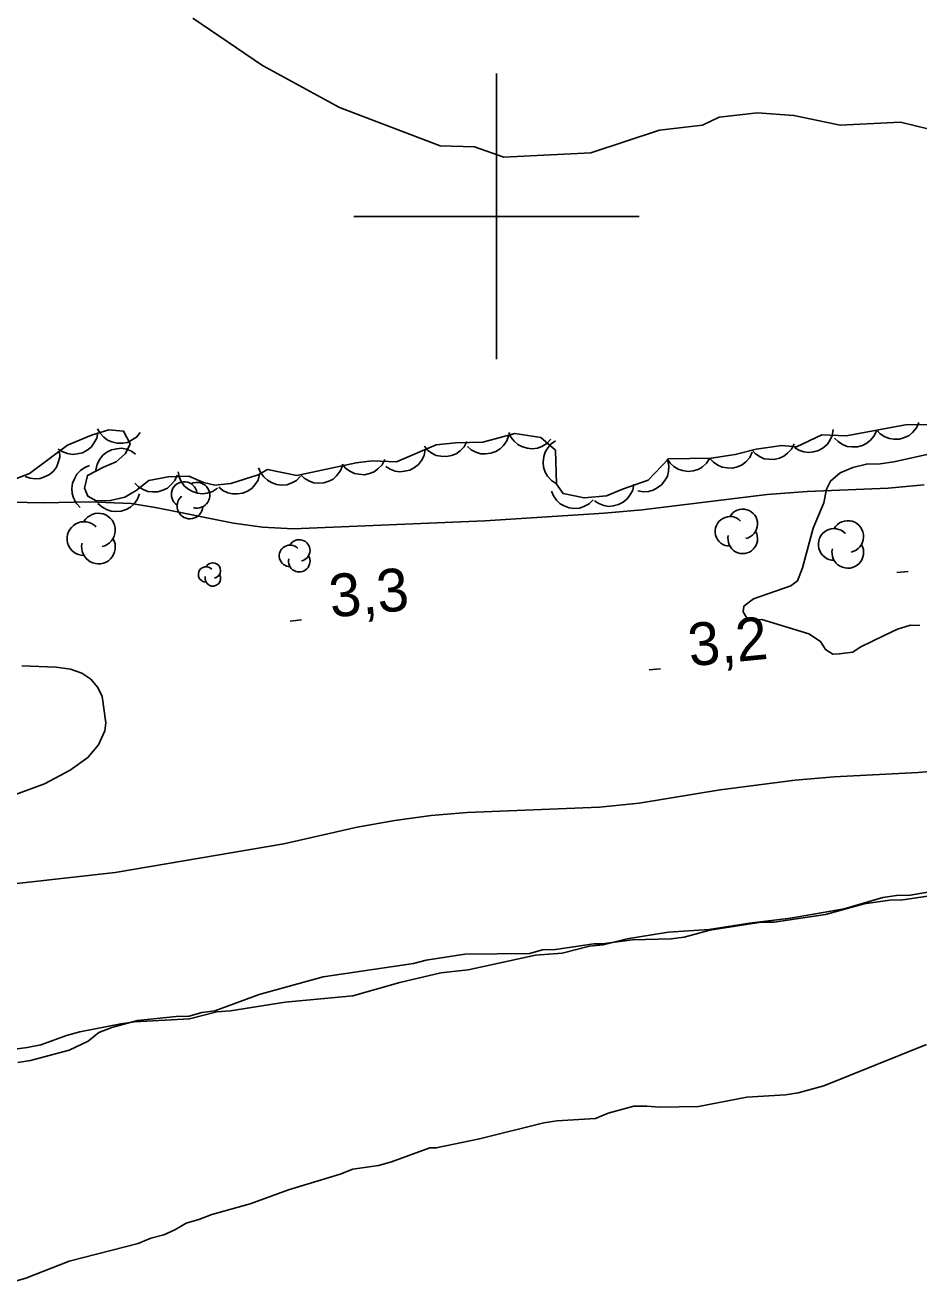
# Model space of a CAD drawing. Extents: x 336540 to 340074, y 5572036 to 5573747.
# Drawn here: x 336967 to 337029.6, y 5572325.4 to 5572413.4 of the extents above; entities that cross this region are included whole.
import ezdxf

# ---------------------------------------------------------------- set-up
doc = ezdxf.new("R2010")
doc.units = 0
for name, color, linetype in [('Niveau 2', 7, 'Continuous'), ('Niveau 22', 7, 'Continuous'), ('Niveau 3', 7, 'Continuous'), ('Niveau 4', 7, 'Continuous'), ('Niveau 44', 7, 'Continuous'), ('Niveau 61', 7, 'Continuous')]:
    doc.layers.add(name, color=color, linetype=linetype)

msp = doc.modelspace()

# ---------------------------------------------------------------- linework, layer by layer
at = {"layer": 'Niveau 2'}
for points in [[(336978.72, 5572413.88), (336983.62, 5572410.57), (336989.01, 5572407.62), (336996.07, 5572404.94), (336998.47, 5572404.88), (337000.53, 5572404.14), (337006.61, 5572404.46), (337011.42, 5572406.04), (337014.44, 5572406.39), (337015.61, 5572406.94), (337018.3, 5572407.26), (337020.85, 5572407.07), (337024.1, 5572406.38), (337028.31, 5572406.6), (337039.81, 5572403.8), (337042.18, 5572403.75), (337044.9, 5572403.37), (337052.44, 5572404.26), (337061.59, 5572404.38), (337065.34, 5572403.74)], [(337030.71, 5572383.44), (337027.84, 5572382.81), (337026.89, 5572382.67), (337025.93, 5572382.65), (337024.97, 5572382.4), (337024.08, 5572382.04), (337023.41, 5572381.46), (337023.14, 5572380.89), (337022.94, 5572379.93), (337022.19, 5572378.16), (337021.46, 5572375.38), (337021.09, 5572374.47), (337020.64, 5572374.12), (337018.01, 5572373.21), (337017.34, 5572372.69), (337017.29, 5572372.29), (337017.53, 5572371.9), (337017.93, 5572371.74), (337018.61, 5572371.76), (337021.9, 5572370.76), (337022.71, 5572370.21), (337023.06, 5572369.66), (337023.57, 5572369.33), (337024.03, 5572369.34), (337024.98, 5572369.47), (337025.48, 5572369.82), (337027.21, 5572370.65), (337028.11, 5572371.07), (337029.01, 5572371.37), (337029.68, 5572371.33)], [(336965.86, 5572359.34), (336968.34, 5572360.24), (336970.14, 5572361.21), (336971.38, 5572362.08), (336972.11, 5572362.97), (336972.57, 5572363.96), (336972.62, 5572364.51), (336972.38, 5572366.37), (336972.06, 5572367), (336971.59, 5572367.57), (336970.94, 5572367.99), (336970.15, 5572368.27), (336969.16, 5572368.42), (336966.74, 5572368.51)], [(337046.74, 5572366.67), (337045.76, 5572365.79), (337044.28, 5572364.88), (337042.48, 5572363.99), (337040.3, 5572363.13), (337037.71, 5572362.35), (337035.15, 5572361.76), (337032.47, 5572361.3), (337029.55, 5572361.03), (337023.66, 5572360.74), (337020.94, 5572360.49), (337015.67, 5572359.82), (337010, 5572358.9), (337007.23, 5572358.62), (336997.94, 5572358.24), (336995.44, 5572358.02), (336992.89, 5572357.68), (336990.24, 5572357.21), (336985.11, 5572356.04), (336973.28, 5572354.03), (336960.73, 5572352.64)], [(337032.83, 5572353.1), (337029, 5572352.44), (337028.04, 5572352.42), (337027.08, 5572352.29), (337024.38, 5572351.49), (337020.61, 5572350.84), (337017.74, 5572350.49), (337014.92, 5572350.03), (337012.04, 5572349.85), (337009.17, 5572349.39), (337007.48, 5572348.96), (337006.53, 5572348.88), (337004.61, 5572348.38), (337002.75, 5572348.23), (336998.03, 5572347.22), (336996.11, 5572347), (336993.24, 5572346.32), (336989.93, 5572345.39), (336985.19, 5572344.95), (336981.36, 5572344.35), (336980.4, 5572344.27)], [(336980.4, 5572344.27), (336978.49, 5572343.78), (336974.65, 5572343.58), (336973.69, 5572343.44), (336970.82, 5572342.87), (336969.87, 5572342.62), (336968.08, 5572341.96), (336967.12, 5572341.77), (336960.81, 5572340.94)], [(337030.13, 5572341.97), (337022.95, 5572339.09), (337021.15, 5572338.6), (337020.25, 5572338.46), (337017.54, 5572338.29), (337014.16, 5572337.64), (337011.44, 5572337.58), (337010.54, 5572337.67), (337009.63, 5572337.65), (337007.83, 5572337.16), (337006.94, 5572336.8), (337004.23, 5572336.63), (337003.32, 5572336.49), (336998.82, 5572335.37), (336995.78, 5572334.74), (336995.33, 5572334.73), (336992.64, 5572333.76), (336991.74, 5572333.51), (336989.93, 5572333.25), (336989.04, 5572332.89), (336985.44, 5572331.79), (336982.75, 5572330.82), (336980.05, 5572330.08), (336979.15, 5572329.72), (336978.25, 5572329.47), (336977.47, 5572329), (336976.69, 5572328.65), (336975.79, 5572328.4), (336974.89, 5572328.04), (336970.05, 5572326.8), (336967.03, 5572325.6), (336966.13, 5572325.35)]]:
    msp.add_lwpolyline(points, dxfattribs=at)
at = {"layer": 'Niveau 22'}
msp.add_lwpolyline([(337029.97, 5572381.19), (337027.46, 5572380.95), (337021.77, 5572380.73), (337018.98, 5572380.51), (337010.21, 5572379.45), (337007.55, 5572379.21), (336999.19, 5572378.68), (336985.76, 5572378.12), (336983.61, 5572378.22), (336981.58, 5572378.5), (336976.22, 5572379.59), (336974.41, 5572379.88), (336971.45, 5572380.01), (336968.29, 5572379.93), (336962.39, 5572380.05)], dxfattribs=at)
at = {"layer": 'Niveau 3'}
for p, q in [((337028.05, 5572375.04), (337028.85, 5572375.12)), ((336985.55, 5572371.65), (336986.35, 5572371.73)), ((337010.7, 5572368.23), (337011.5, 5572368.31))]:
    msp.add_line(p, q, dxfattribs=at)
at = {"layer": 'Niveau 4'}
for points in [[(336974.85, 5572343.67), (336977.55, 5572343.95), (336978.46, 5572343.97), (336979.36, 5572344.22), (336980.26, 5572344.35), (336983.37, 5572345.49), (336987.87, 5572346.72), (336994.18, 5572347.66), (336995.07, 5572347.9), (336997.78, 5572348.3), (337002.33, 5572348.36), (337003.22, 5572348.61), (337004.13, 5572348.63), (337006.83, 5572349.03), (337007.4, 5572349.04), (337009.54, 5572349.32), (337012.25, 5572349.38), (337013.15, 5572349.51), (337014.95, 5572350), (337018.56, 5572350.54), (337019.46, 5572350.56), (337023.07, 5572351.09), (337025.76, 5572351.83), (337027.56, 5572352.1), (337028.47, 5572352.12), (337031.17, 5572352.52)], [(336966.46, 5572340.71), (336967.36, 5572340.85), (336970.06, 5572341.59), (336971.39, 5572342.21), (336972.15, 5572342.81), (336973.05, 5572343.17), (336974.85, 5572343.67)]]:
    msp.add_lwpolyline(points, dxfattribs=at)
at = {"layer": 'Niveau 44'}
for points in [[(337030.23, 5572385.43), (337028.66, 5572385.39), (337024.5, 5572384.62), (337022.8, 5572384.69), (337021.02, 5572383.86), (337020, 5572383.95), (337018.2, 5572383.69), (337016.74, 5572383.31), (337015.05, 5572383.05), (337012.06, 5572383.01), (337010.63, 5572381.51), (337008.84, 5572380.9), (337007.72, 5572380.43), (337006.14, 5572380.28), (337004.67, 5572380.58), (337004.2, 5572381.25), (337004.15, 5572383.62), (337003.11, 5572384.5), (337001.3, 5572384.79), (336999.06, 5572384.18), (336997.14, 5572384.14), (336995.79, 5572383.99), (336992.99, 5572382.8), (336991.3, 5572382.87), (336990.17, 5572382.74), (336986.02, 5572381.85), (336983.97, 5572382.26), (336983.31, 5572381.9), (336981.4, 5572381.29), (336980.27, 5572381.16), (336979.48, 5572381.36), (336978.45, 5572381.79), (336976.99, 5572381.76), (336975.64, 5572381.5), (336974.75, 5572380.8), (336973.97, 5572380.33), (336972.96, 5572380.09), (336971.95, 5572380.06), (336971.38, 5572380.39), (336971.14, 5572380.95), (336971.34, 5572381.85), (336972.46, 5572382.44), (336973.35, 5572382.8), (336974.02, 5572383.38), (336974.34, 5572384.07), (336973.87, 5572384.96), (336972.85, 5572385.05), (336971.62, 5572384.68), (336969.94, 5572383.97), (336967.28, 5572381.99), (336966.38, 5572381.63)], [(337029.6, 5572385.56), (337029.43, 5572385.18), (337029.17, 5572384.87), (337028.92, 5572384.65), (337028.6, 5572384.5), (337028.25, 5572384.4), (337027.86, 5572384.4), (337027.54, 5572384.43), (337027.21, 5572384.56), (337026.9, 5572384.76), (337026.65, 5572385.02)], [(336972.07, 5572384.87), (336971.99, 5572384.46), (336971.8, 5572384.1), (336971.6, 5572383.83), (336971.32, 5572383.62), (336971, 5572383.44), (336970.62, 5572383.36), (336970.3, 5572383.31), (336969.95, 5572383.38), (336969.61, 5572383.51), (336969.3, 5572383.7)], [(336975.04, 5572384.86), (336974.78, 5572384.53), (336974.44, 5572384.31), (336974.15, 5572384.16), (336973.8, 5572384.1), (336973.43, 5572384.1), (336973.06, 5572384.2), (336972.75, 5572384.31), (336972.48, 5572384.53), (336972.23, 5572384.81), (336972.05, 5572385.12)], [(337000.87, 5572384.67), (337000.73, 5572384.28), (337000.49, 5572383.95), (337000.27, 5572383.71), (336999.96, 5572383.53), (336999.62, 5572383.4), (336999.23, 5572383.36), (336998.91, 5572383.37), (336998.57, 5572383.48), (336998.24, 5572383.65), (336997.97, 5572383.88)], [(337003.82, 5572384.39), (337003.53, 5572384.08), (337003.18, 5572383.88), (337002.87, 5572383.75), (337002.52, 5572383.72), (337002.16, 5572383.75), (337001.79, 5572383.87), (337001.5, 5572384.01), (337001.24, 5572384.24), (337001.01, 5572384.54), (337000.86, 5572384.86)], [(337023.6, 5572385.06), (337023.54, 5572384.65), (337023.36, 5572384.29), (337023.17, 5572384.01), (337022.9, 5572383.79), (337022.58, 5572383.6), (337022.21, 5572383.5), (337021.89, 5572383.45), (337021.54, 5572383.5), (337021.19, 5572383.61), (337020.88, 5572383.8)], [(337026.65, 5572385.02), (337026.48, 5572384.63), (337026.22, 5572384.33), (337025.97, 5572384.1), (337025.65, 5572383.95), (337025.3, 5572383.86), (337024.91, 5572383.85), (337024.59, 5572383.88), (337024.26, 5572384.02), (337023.95, 5572384.22), (337023.7, 5572384.47)], [(336971.94, 5572382.23), (336972.02, 5572382.64), (336972.22, 5572382.99), (336972.42, 5572383.26), (336972.7, 5572383.47), (336973.03, 5572383.64), (336973.4, 5572383.72), (336973.73, 5572383.76), (336974.07, 5572383.69), (336974.42, 5572383.55), (336974.72, 5572383.35)], [(336995.01, 5572383.66), (336994.93, 5572383.25), (336994.74, 5572382.89), (336994.54, 5572382.62), (336994.27, 5572382.4), (336993.94, 5572382.23), (336993.57, 5572382.14), (336993.24, 5572382.1), (336992.9, 5572382.16), (336992.55, 5572382.29), (336992.25, 5572382.48)], [(336997.93, 5572384.23), (336997.73, 5572383.86), (336997.45, 5572383.57), (336997.19, 5572383.37), (336996.86, 5572383.24), (336996.5, 5572383.17), (336996.11, 5572383.19), (336995.79, 5572383.24), (336995.48, 5572383.4), (336995.18, 5572383.62), (336994.95, 5572383.9)], [(337004.2, 5572381.27), (337003.85, 5572381.49), (337003.59, 5572381.8), (337003.41, 5572382.08), (337003.31, 5572382.42), (337003.27, 5572382.79), (337003.33, 5572383.17), (337003.41, 5572383.48), (337003.6, 5572383.78), (337003.84, 5572384.06), (337004.14, 5572384.27)], [(337020.86, 5572384.07), (337020.68, 5572383.7), (337020.41, 5572383.4), (337020.15, 5572383.19), (337019.83, 5572383.05), (337019.47, 5572382.97), (337019.08, 5572382.98), (337018.76, 5572383.02), (337018.44, 5572383.17), (337018.14, 5572383.38), (337017.89, 5572383.65)], [(336969.39, 5572383.56), (336969.41, 5572383.14), (336969.3, 5572382.75), (336969.18, 5572382.44), (336968.96, 5572382.16), (336968.69, 5572381.92), (336968.34, 5572381.75), (336968.04, 5572381.63), (336967.69, 5572381.61), (336967.32, 5572381.65), (336966.98, 5572381.77)], [(336992.18, 5572382.97), (336991.99, 5572382.6), (336991.7, 5572382.31), (336991.44, 5572382.11), (336991.11, 5572381.98), (336990.75, 5572381.9), (336990.37, 5572381.93), (336990.05, 5572381.98), (336989.73, 5572382.14), (336989.43, 5572382.36), (336989.2, 5572382.63)], [(337011.99, 5572382.94), (337012.08, 5572382.53), (337012.05, 5572382.12), (337011.98, 5572381.8), (337011.81, 5572381.49), (337011.58, 5572381.2), (337011.27, 5572380.98), (337010.99, 5572380.81), (337010.65, 5572380.73), (337010.28, 5572380.71), (337009.92, 5572380.77)], [(337014.96, 5572383.05), (337014.73, 5572382.7), (337014.42, 5572382.44), (337014.14, 5572382.26), (337013.8, 5572382.17), (337013.43, 5572382.13), (337013.05, 5572382.19), (337012.74, 5572382.28), (337012.44, 5572382.47), (337012.17, 5572382.71), (337011.96, 5572383.01)], [(337017.93, 5572383.49), (337017.75, 5572383.11), (337017.47, 5572382.81), (337017.22, 5572382.6), (337016.9, 5572382.46), (337016.54, 5572382.37), (337016.16, 5572382.38), (337015.83, 5572382.42), (337015.51, 5572382.56), (337015.21, 5572382.77), (337014.96, 5572383.04)], [(336970.84, 5572379.61), (336970.55, 5572379.91), (336970.37, 5572380.27), (336970.27, 5572380.59), (336970.25, 5572380.94), (336970.3, 5572381.3), (336970.45, 5572381.66), (336970.6, 5572381.95), (336970.85, 5572382.19), (336971.16, 5572382.4), (336971.49, 5572382.54)], [(336977.62, 5572381.88), (336977.46, 5572381.5), (336977.19, 5572381.19), (336976.95, 5572380.96), (336976.63, 5572380.81), (336976.28, 5572380.71), (336975.89, 5572380.7), (336975.57, 5572380.73), (336975.24, 5572380.86), (336974.93, 5572381.06), (336974.67, 5572381.31)], [(336980.46, 5572380.95), (336980.11, 5572380.72), (336979.72, 5572380.61), (336979.4, 5572380.56), (336979.05, 5572380.6), (336978.7, 5572380.72), (336978.37, 5572380.92), (336978.12, 5572381.12), (336977.92, 5572381.42), (336977.77, 5572381.75), (336977.69, 5572382.11)], [(336983.41, 5572381.93), (336983.3, 5572381.53), (336983.07, 5572381.19), (336982.86, 5572380.94), (336982.56, 5572380.75), (336982.22, 5572380.61), (336981.84, 5572380.56), (336981.51, 5572380.55), (336981.17, 5572380.64), (336980.84, 5572380.8), (336980.56, 5572381.02)], [(336986.28, 5572381.8), (336985.98, 5572381.5), (336985.62, 5572381.32), (336985.31, 5572381.2), (336984.96, 5572381.18), (336984.59, 5572381.22), (336984.24, 5572381.36), (336983.95, 5572381.51), (336983.7, 5572381.75), (336983.48, 5572382.05), (336983.34, 5572382.39)], [(336989.21, 5572382.53), (336989.06, 5572382.15), (336988.8, 5572381.83), (336988.56, 5572381.6), (336988.25, 5572381.44), (336987.9, 5572381.34), (336987.51, 5572381.32), (336987.19, 5572381.34), (336986.86, 5572381.47), (336986.54, 5572381.66), (336986.28, 5572381.91)], [(337009.64, 5572381.23), (337009.55, 5572380.82), (337009.36, 5572380.47), (337009.17, 5572380.2), (337008.89, 5572379.98), (337008.56, 5572379.81), (337008.19, 5572379.72), (337007.87, 5572379.68), (337007.52, 5572379.75), (337007.17, 5572379.88), (337006.87, 5572380.07)], [(336975, 5572380.57), (336974.85, 5572380.18), (336974.61, 5572379.86), (336974.37, 5572379.63), (336974.06, 5572379.46), (336973.71, 5572379.35), (336973.33, 5572379.32), (336973, 5572379.34), (336972.67, 5572379.46), (336972.35, 5572379.64), (336972.08, 5572379.88)], [(337006.79, 5572380.15), (337006.49, 5572379.85), (337006.13, 5572379.67), (337005.82, 5572379.56), (337005.47, 5572379.53), (337005.1, 5572379.58), (337004.75, 5572379.72), (337004.46, 5572379.86), (337004.21, 5572380.11), (337003.99, 5572380.41), (337003.85, 5572380.75)]]:
    msp.add_lwpolyline(points, dxfattribs=at)
for centre, radius, start, end in [((336978.122, 5572380.513), 0.901, 8.94188, 236.39897), ((336979.021, 5572380.461), 0.901, 253.60958, 116.29393), ((336978.526, 5572379.713), 0.901, 130.78808, 356.47667), ((336972.114, 5572378.018), 1.182, 282.26917, 149.72626), ((337017.264, 5572378.453), 1.039, 282.26917, 149.72626), ((336971.097, 5572377.427), 1.182, 44.11537, 269.80396), ((337016.37, 5572377.934), 1.039, 44.11537, 269.80396), ((337024.624, 5572377.57), 1.11, 282.26917, 149.72626), ((337017.264, 5572377.414), 1.039, 166.93686, 29.62123), ((337023.669, 5572377.015), 1.11, 44.11537, 269.80396), ((336972.114, 5572376.836), 1.182, 166.93686, 29.62123), ((336985.536, 5572376.217), 0.755, 44.11537, 269.80396), ((336986.185, 5572376.595), 0.755, 282.26917, 149.72626), ((337024.624, 5572376.46), 1.11, 166.93686, 29.62123), ((336980.128, 5572375.185), 0.545, 282.26917, 149.72626), ((336986.185, 5572375.84), 0.755, 166.93686, 29.62123), ((336979.659, 5572374.912), 0.545, 44.11537, 269.80396), ((336980.128, 5572374.64), 0.545, 166.93686, 29.62123)]:
    msp.add_arc(centre, radius, start, end, dxfattribs=at)
at = {"layer": 'Niveau 61'}
for points in [[(337000, 5572390), (337000, 5572410)], [(336990, 5572400), (337010, 5572400)]]:
    msp.add_lwpolyline(points, dxfattribs=at)

# ---------------------------------------------------------------- texts
at = {"layer": 'Niveau 3'}
for s, p in [('3,3    ', (336988.42, 5572371.89)), ('3,2    ', (337013.57, 5572368.47))]:
    msp.add_text(s, height=3, rotation=5.5424, dxfattribs=at).set_placement(p)

doc.saveas('drawing.dxf')
